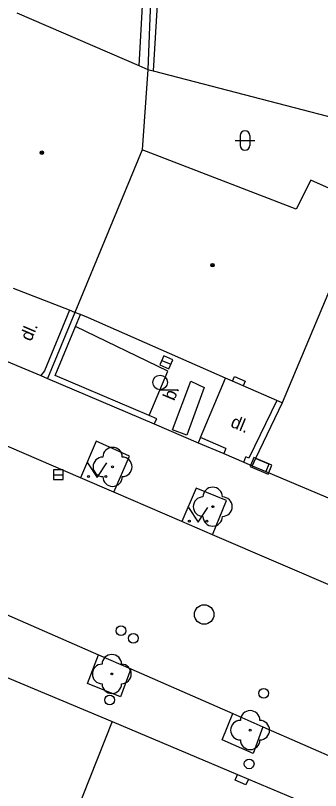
# Model space of a CAD drawing. Extents: x -596229 to -595156, y -1161237 to -1159376.
# Drawn here: x -596174.06 to -596158.41, y -1161042.27 to -1161002.54 of the extents above; entities that cross this region are included whole.
import ezdxf

# ---------------------------------------------------------------- set-up
doc = ezdxf.new("R2010")
doc.units = 0
for name, color, linetype in [('DOP - kresba z DSPS bez souradnic', 7, 'Continuous'), ('DOP - rozhrani ploch obecne', 7, 'Continuous'), ('Level 22', 7, 'Continuous'), ('Level 24', 7, 'Continuous'), ('Level 27', 7, 'Continuous'), ('Level 28', 7, 'Continuous'), ('Level 36', 7, 'Continuous'), ('Level 39', 7, 'Continuous'), ('silnoproud - povrch.  znaky a  RIS  skut. velikost', 7, 'Continuous'), ('TM - budovy zdene_ betonove - VP', 7, 'Continuous'), ('TM - chodniky - VP', 7, 'Continuous'), ('TM - komunikace - VP', 7, 'Continuous'), ('TM - plot drateny_ kovovy - VP', 7, 'Continuous'), ('TM - plot zdeny_ ohradni zed - VP', 7, 'Continuous'), ('TM - podezdivka plotu - VP', 7, 'Continuous'), ('TM - popis povrchu', 7, 'Continuous'), ('TM - rozhrani mezi zpev. plochami mezi sebou - VP', 7, 'Continuous'), ('TM - rozhrani ploch obecne - VP', 7, 'Continuous'), ('TM - vjezd na pozemek', 7, 'Continuous')]:
    doc.layers.add(name, color=color, linetype=linetype)

msp = doc.modelspace()

# ---------------------------------------------------------------- linework, layer by layer
at = {"layer": 'DOP - kresba z DSPS bez souradnic'}
for points in [[(-596167.39, -1160998.95), (-596167.73, -1161005.1)], [(-596166.77, -1161001.68), (-596167, -1161005.37)]]:
    msp.add_lwpolyline(points, dxfattribs=at)
at = {"layer": 'DOP - rozhrani ploch obecne'}
for points in [[(-596167.11, -1161001.34), (-596167.27, -1161005.3)], [(-596167.27, -1161005.3), (-596167, -1161005.37)], [(-596167, -1161005.37), (-596155.95, -1161008.25)]]:
    msp.add_lwpolyline(points, dxfattribs=at)
at = {"layer": 'Level 22'}
for centre in [(-596169.08, -1161025.68), (-596163.94, -1161027.72), (-596169.12, -1161036.3), (-596162.02, -1161039.18)]:
    msp.add_circle(centre, 0.05, dxfattribs=at)
for centre, start, end in [((-596169.08, -1161025.18), 0, 180), ((-596169.58, -1161025.68), 90, 270), ((-596168.58, -1161025.68), 270, 90), ((-596169.08, -1161026.18), 180, 0), ((-596163.94, -1161027.22), 0, 180), ((-596164.44, -1161027.72), 90, 270), ((-596163.44, -1161027.72), 270, 90), ((-596163.94, -1161028.22), 180, 0), ((-596169.12, -1161035.8), 0, 180), ((-596169.62, -1161036.3), 90, 270), ((-596168.62, -1161036.3), 270, 90), ((-596169.12, -1161036.8), 180, 0), ((-596162.02, -1161038.68), 0, 180), ((-596162.52, -1161039.18), 90, 270), ((-596161.52, -1161039.18), 270, 90), ((-596162.02, -1161039.68), 180, 0)]:
    msp.add_arc(centre, 0.5, start, end, dxfattribs=at)
at = {"layer": 'Level 24'}
msp.add_lwpolyline([(-596162.015, -1161025.661), (-596161.092, -1161026.047), (-596160.9, -1161025.585), (-596161.822, -1161025.2)], close=True, dxfattribs=at)
at = {"layer": 'Level 27'}
for p, q in [((-596166.551, -1161020.224), (-596166.089, -1161020.416)), ((-596172.12, -1161026.08), (-596171.62, -1161026.08))]:
    msp.add_line(p, q, dxfattribs=at)
for points in [[(-596166.647, -1161020.455), (-596166.185, -1161020.647), (-596165.993, -1161020.185), (-596166.455, -1161019.993)], [(-596172.12, -1161026.33), (-596171.62, -1161026.33), (-596171.62, -1161025.83), (-596172.12, -1161025.83)]]:
    msp.add_lwpolyline(points, close=True, dxfattribs=at)
msp.add_circle((-596164.38, -1161033.25), 0.5, dxfattribs=at)
at = {"layer": 'Level 28'}
for centre in [(-596168.65, -1161034.08), (-596168.01, -1161034.47), (-596161.33, -1161037.29), (-596169.23, -1161037.63), (-596162.07, -1161040.91)]:
    msp.add_circle(centre, 0.25, dxfattribs=at)
at = {"layer": 'Level 36'}
for p, q in [((-596162.536, -1161008.696), (-596162.536, -1161009.196)), ((-596162.036, -1161008.696), (-596162.036, -1161009.196)), ((-596162.786, -1161008.946), (-596161.786, -1161008.946)), ((-596166.64, -1161021.725), (-596165.765, -1161021.725))]:
    msp.add_line(p, q, dxfattribs=at)
for points in [[(-596170.37, -1161025.48), (-596169.87, -1161026.23), (-596169.37, -1161025.48)], [(-596165.19, -1161027.76), (-596164.69, -1161028.51), (-596164.19, -1161027.76)]]:
    msp.add_lwpolyline(points, dxfattribs=at)
for centre, radius in [((-596166.64, -1161021.35), 0.375), ((-596170.32, -1161026.18), 0.05), ((-596169.421, -1161026.18), 0.05), ((-596165.14, -1161028.46), 0.05), ((-596164.241, -1161028.46), 0.05)]:
    msp.add_circle(centre, radius, dxfattribs=at)
for centre, start, end in [((-596162.286, -1161008.696), 0, 180), ((-596162.286, -1161009.196), 180, 0)]:
    msp.add_arc(centre, 0.25, start, end, dxfattribs=at)
at = {"layer": 'Level 39'}
for centre, radius in [((-596172.71, -1161009.57), 0.09), ((-596172.71, -1161009.57), 0.0398), ((-596163.95, -1161015.34), 0.09), ((-596163.95, -1161015.34), 0.0398)]:
    msp.add_circle(centre, radius, dxfattribs=at)
at = {"layer": 'silnoproud - povrch.  znaky a  RIS  skut. velikost'}
for points in [[(-596162.93, -1161021.28), (-596162.83, -1161021.05), (-596162.28, -1161021.28), (-596162.38, -1161021.52)], [(-596162.11, -1161041.69), (-596162.24, -1161041.98), (-596162.79, -1161041.75), (-596162.66, -1161041.46)]]:
    msp.add_lwpolyline(points, dxfattribs=at)
at = {"layer": 'TM - budovy zdene_ betonove - VP'}
for points in [[(-596173.99, -1161002.39), (-596167.73, -1161005.1)], [(-596167.73, -1161005.1), (-596167.27, -1161005.3)], [(-596167.27, -1161005.3), (-596167.56, -1161009.42)], [(-596167.56, -1161009.42), (-596171.01, -1161017.76)], [(-596159.66, -1161012.46), (-596167.56, -1161009.42)], [(-596158.9, -1161010.98), (-596159.66, -1161012.46)], [(-596156.1, -1161012.22), (-596158.9, -1161010.98)], [(-596156.1, -1161012.22), (-596160.37, -1161022.4)], [(-596171.29, -1161017.65), (-596174.16, -1161016.53)], [(-596171.01, -1161017.76), (-596171.29, -1161017.65)], [(-596170.73, -1161017.87), (-596171.01, -1161017.76)], [(-596170.31, -1161018.04), (-596170.73, -1161017.87)], [(-596163.28, -1161021.13), (-596170.31, -1161018.04)], [(-596162.93, -1161021.28), (-596163.28, -1161021.13)], [(-596162.38, -1161021.52), (-596162.93, -1161021.28)], [(-596160.65, -1161022.28), (-596162.38, -1161021.52)], [(-596160.37, -1161022.4), (-596160.65, -1161022.28)], [(-596178.39, -1161034.85), (-596169.1, -1161038.74)], [(-596169.1, -1161038.74), (-596174.05, -1161051.2)], [(-596169.1, -1161038.74), (-596162.66, -1161041.46)], [(-596162.66, -1161041.46), (-596162.11, -1161041.69)], [(-596162.11, -1161041.69), (-596159.17, -1161042.93)]]:
    msp.add_lwpolyline(points, dxfattribs=at)
at = {"layer": 'TM - chodniky - VP'}
for points in [[(-596169.01, -1161026.98), (-596168.22, -1161025.13), (-596169.93, -1161024.36), (-596170.73, -1161026.24)], [(-596163.95, -1161029.16), (-596163.23, -1161027.41), (-596164.79, -1161026.77), (-596165.53, -1161028.48)], [(-596168.15, -1161036.04), (-596168.68, -1161037.48), (-596170.36, -1161036.79), (-596169.8, -1161035.32)], [(-596161.36, -1161039.01), (-596161.87, -1161040.37), (-596163.46, -1161039.68), (-596162.91, -1161038.33)]]:
    msp.add_lwpolyline(points, dxfattribs=at)
at = {"layer": 'TM - komunikace - VP'}
for points in [[(-596170.73, -1161026.24), (-596176.53, -1161023.75)], [(-596169.01, -1161026.98), (-596170.73, -1161026.24)], [(-596165.53, -1161028.48), (-596169.01, -1161026.98)], [(-596163.95, -1161029.16), (-596165.53, -1161028.48)], [(-596157.3, -1161032.02), (-596163.95, -1161029.16)], [(-596174.53, -1161033.25), (-596169.8, -1161035.32)], [(-596169.8, -1161035.32), (-596168.15, -1161036.04)], [(-596168.15, -1161036.04), (-596162.91, -1161038.33)], [(-596162.91, -1161038.33), (-596161.36, -1161039.01)], [(-596161.36, -1161039.01), (-596153.23, -1161042.57)]]:
    msp.add_lwpolyline(points, dxfattribs=at)
at = {"layer": 'TM - plot drateny_ kovovy - VP'}
for points in [[(-596171.29, -1161017.65), (-596172.58, -1161020.76)], [(-596170.99, -1161018.49), (-596170.73, -1161017.87)], [(-596172.03, -1161020.99), (-596170.99, -1161018.49)], [(-596167.21, -1161023.04), (-596172.03, -1161020.99)], [(-596160.65, -1161022.28), (-596162.08, -1161025.23), (-596162.24, -1161025.16)], [(-596166.81, -1161023.21), (-596167.21, -1161023.04)], [(-596163.26, -1161024.73), (-596164.57, -1161024.17)]]:
    msp.add_lwpolyline(points, dxfattribs=at)
at = {"layer": 'TM - plot zdeny_ ohradni zed - VP'}
msp.add_lwpolyline([(-596161.06, -1161025.54), (-596161.74, -1161025.25)], dxfattribs=at)
at = {"layer": 'TM - podezdivka plotu - VP'}
for points in [[(-596171.01, -1161017.76), (-596172.42, -1161021.15)], [(-596172.58, -1161020.76), (-596172.77, -1161021)], [(-596172.77, -1161021), (-596172.42, -1161021.15)], [(-596172.42, -1161021.15), (-596166.94, -1161023.48)], [(-596160.37, -1161022.4), (-596161.74, -1161025.25)], [(-596166.94, -1161023.48), (-596166.81, -1161023.21)], [(-596164.57, -1161024.17), (-596164.69, -1161024.44)], [(-596164.69, -1161024.44), (-596163.37, -1161025)], [(-596163.26, -1161024.73), (-596163.37, -1161025)], [(-596162.35, -1161025.44), (-596162.24, -1161025.16)], [(-596162.35, -1161025.44), (-596161.92, -1161025.62)], [(-596161.74, -1161025.25), (-596161.92, -1161025.62)], [(-596161.06, -1161025.54), (-596161.22, -1161025.91)], [(-596161.92, -1161025.62), (-596161.22, -1161025.91)]]:
    msp.add_lwpolyline(points, dxfattribs=at)
at = {"layer": 'TM - rozhrani mezi zpev. plochami mezi sebou - VP'}
msp.add_lwpolyline([(-596164.57, -1161024.17), (-596163.28, -1161021.13)], dxfattribs=at)
at = {"layer": 'TM - rozhrani ploch obecne - VP'}
for points in [[(-596166.25, -1161020.77), (-596170.99, -1161018.49)], [(-596167.21, -1161023.04), (-596166.25, -1161020.77)], [(-596166, -1161023.78), (-596165.07, -1161021.29), (-596164.38, -1161021.61), (-596165.27, -1161024.06)], [(-596165.27, -1161024.06), (-596166, -1161023.78)]]:
    msp.add_lwpolyline(points, dxfattribs=at)
at = {"layer": 'TM - vjezd na pozemek'}
for points in [[(-596175.36, -1161019.91), (-596172.77, -1161021)], [(-596166.94, -1161023.48), (-596164.69, -1161024.44)], [(-596163.37, -1161025), (-596162.35, -1161025.44)], [(-596161.22, -1161025.91), (-596157.03, -1161027.67)]]:
    msp.add_lwpolyline(points, dxfattribs=at)

# ---------------------------------------------------------------- texts
at = {"layer": 'TM - popis povrchu'}
for s, rotation, p in [('dl.', 66.9218, (-596173.26, -1161019.28)), ('b.', 67.3953, (-596165.92, -1161022.33)), ('dl.', 337.3951, (-596163.07, -1161023.61))]:
    msp.add_text(s, height=0.65, rotation=rotation, dxfattribs=at).set_placement(p)

doc.saveas('drawing.dxf')
